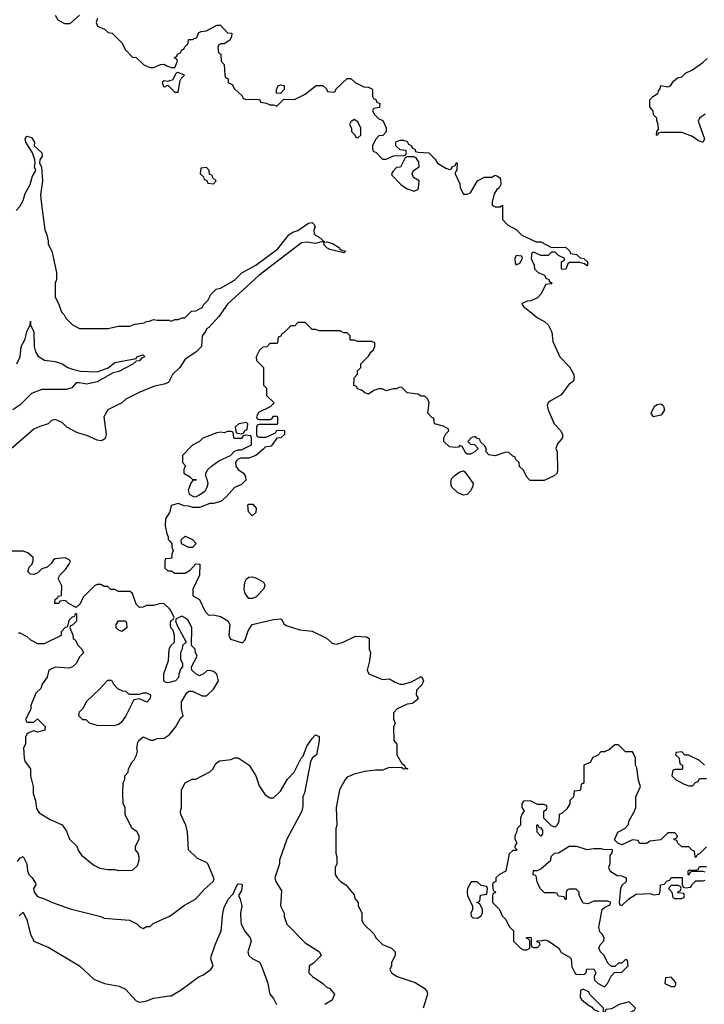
# Model space of a CAD drawing. Header units: inches. Extents: x 2348352 to 2479776, y 460422 to 613655.
# Tile 512 of 590: x 2439149 to 2443038, y 578412 to 584006. Entities that reach past the tile are written whole.
import ezdxf

# ---------------------------------------------------------------- set-up
doc = ezdxf.new("R2010")
doc.units = ezdxf.units.IN
doc.header["$MEASUREMENT"] = 0
for name, color, linetype in [('C4537', 7, 'Continuous'), ('C4538', 7, 'Continuous'), ('C4547', 7, 'Continuous'), ('C4548', 7, 'Continuous')]:
    doc.layers.add(name, color=color, linetype=linetype)

msp = doc.modelspace()

# ---------------------------------------------------------------- linework, layer by layer
at = {"layer": 'C4537', "color": 4}
for points, elevation in [([(2439284, 580000), (2439294, 579990), (2439292, 579970), (2439250, 579958), (2439230, 579966), (2439203.6, 579956.4), (2439190, 579946), (2439182, 579930), (2439182, 579890), (2439171.6, 579868.4), (2439174.8, 579810), (2439181, 579790), (2439211, 579750), (2439211, 579710), (2439226.8, 579650), (2439226.8, 579610), (2439238.8, 579570), (2439245.2, 579525.2), (2439259.8, 579499.8), (2439322, 579462), (2439390, 579432), (2439415.3, 579395.3), (2439432, 579350), (2439474, 579310), (2439483.6, 579283.6), (2439499.6, 579259.6), (2439570, 579202), (2439605.4, 579185.4), (2439650, 579178), (2439690, 579178), (2439710, 579172), (2439790, 579174), (2439819, 579201), (2439828.4, 579231.6), (2439828.7, 579250), (2439822, 579270), (2439808, 579290), (2439808, 579310), (2439828, 579350), (2439828, 579370), (2439814, 579394), (2439788, 579410), (2439748.9, 579488.9), (2439748, 579530), (2439738, 579550), (2439735.3, 579610), (2439738, 579670), (2439746, 579690), (2439746, 579710), (2439766, 579730), (2439768, 579750), (2439788, 579790), (2439799.3, 579800.7), (2439813.2, 579826.8), (2439819, 579850), (2439815.3, 579870), (2439820.4, 579899.6), (2439826, 579910), (2439850, 579931.3), (2439892.7, 579912.7), (2439910, 579912), (2439930, 579922), (2439970, 579924.7), (2439998, 579942), (2440000, 579944.4)], 72), ([(2439703.4, 580000), (2439685.4, 579994.6), (2439590, 579995.3), (2439576, 580000)], 72), ([(2439136.5, 579223.5), (2439150, 579242), (2439170, 579252), (2439190.5, 579210), (2439194, 579170), (2439200.7, 579150), (2439221, 579130), (2439239.6, 579099.6), (2439242, 579090), (2439227.3, 579070), (2439231.3, 579050), (2439250, 579024.7), (2439290, 579011.3), (2439330, 578991.3), (2439435.3, 578955.3), (2439610.9, 578910.9), (2439630, 578902), (2439774, 578890), (2439814, 578870), (2439834, 578850), (2439850, 578842), (2439870, 578854), (2439890, 578854), (2439908.4, 578871.6), (2440000, 578913.4)], 68), ([(2439146, 578914), (2439170, 578934.8), (2439190, 578892), (2439210.7, 578810), (2439230, 578771.3), (2439314.4, 578734.4), (2439490, 578630.8), (2439570, 578554.8), (2439630.4, 578530.4), (2439714.2, 578514.2), (2439750, 578497.3), (2439810, 578430.8), (2439830, 578424.9), (2439866, 578430), (2439910, 578446.8), (2440000, 578459.6)], 64)]:
    msp.add_lwpolyline(points, dxfattribs=dict(at, elevation=elevation))
at = {"layer": 'C4538', "color": 4}
for points, elevation in [([(2439351.1, 584031.1), (2439365.4, 584005.4), (2439403.6, 583983.6), (2439436.4, 583983.6), (2439488.4, 584031.6)], 72), ([(2439592, 584012), (2439584.7, 583990), (2439592, 583970), (2439631.6, 583951.6), (2439652.7, 583932.7), (2439674, 583930), (2439730, 583874), (2439750, 583834), (2439790, 583794), (2439811.6, 583791.6), (2439854, 583750), (2439890, 583734), (2439910, 583734), (2439950, 583752), (2439970, 583754), (2439983.6, 583743.6), (2440000, 583737.6)], 72), ([(2440000, 583657.7), (2439990, 583655.3), (2439970, 583659), (2439958, 583650), (2439966.4, 583626.4), (2439974.6, 583625.4), (2439990, 583634), (2440000, 583624)], 72), ([(2439130, 582922), (2439150, 582944.7), (2439170, 582978), (2439181.3, 583018.7), (2439209.4, 583070), (2439223, 583117), (2439242, 583150), (2439234, 583170), (2439238, 583190), (2439235.3, 583210), (2439222.7, 583250), (2439183.7, 583310), (2439181.2, 583330), (2439190, 583344.7), (2439215.9, 583335.9), (2439234, 583310), (2439231, 583290), (2439274.8, 583250), (2439277.3, 583230), (2439264.7, 583210), (2439262, 583190), (2439274, 583170), (2439279.3, 583090), (2439268.2, 583010), (2439271.1, 582971.1), (2439291.6, 582811.6), (2439303.6, 582783.6), (2439312, 582750), (2439312, 582730), (2439331.6, 582691.6), (2439358, 582570), (2439358, 582530), (2439351.6, 582508.4), (2439351.3, 582430), (2439370, 582394), (2439386.4, 582346.4), (2439402, 582330), (2439412, 582310), (2439450, 582272), (2439490, 582251.3), (2439650, 582251.3), (2439710, 582264.7), (2439774.6, 582265.4), (2439803.1, 582276.9), (2439856.4, 582283.6), (2439870, 582292), (2439887.3, 582292.7), (2439910, 582302), (2439930, 582298), (2439998, 582298), (2440000, 582297.3)], 68), ([(2439133.2, 582050), (2439151.6, 582090), (2439158.4, 582150), (2439180.9, 582190), (2439190, 582234), (2439208, 582270), (2439210, 582294), (2439210.9, 582270.9), (2439230, 582234), (2439230.8, 582150), (2439239.8, 582119.8), (2439254.8, 582094.8), (2439290, 582071.3), (2439350, 582064.7), (2439390, 582051), (2439422, 582030), (2439450, 582020.7), (2439494, 582010), (2439590, 582004.4), (2439651.9, 582028.1), (2439690, 582057.6), (2439810, 582082), (2439815.3, 582090), (2439850, 582102), (2439856, 582096), (2439858, 582090), (2439839.8, 582080.2), (2439830, 582067.3), (2439810, 582065.2), (2439791.8, 582048.2), (2439712.8, 582007.3), (2439681.1, 581998.9), (2439590, 581947.6), (2439530, 581935.8), (2439490, 581943.7), (2439470, 581942.7), (2439444.9, 581915.1), (2439415.3, 581904.7), (2439276, 581904), (2439216.9, 581883.1), (2439150, 581815.3), (2439110, 581788.7)], 64), ([(2440000, 581956.2), (2439994.4, 581945.6), (2439970, 581935.3), (2439915.3, 581924.7), (2439830.9, 581889.1), (2439752, 581850), (2439730, 581829), (2439650, 581788.7), (2439627.3, 581750), (2439640.7, 581650), (2439634, 581626), (2439622, 581618), (2439610, 581614), (2439590, 581617.2), (2439530, 581644), (2439478, 581658), (2439418, 581690), (2439390, 581718), (2439350, 581734), (2439330, 581728), (2439310.7, 581709.3), (2439264.5, 581695.5), (2439230, 581679), (2439058, 581530)], 68), ([(2440000, 581206.7), (2439978, 581170), (2439976, 581130), (2439984.7, 581084.7), (2439992.7, 581067.3), (2439992.7, 581052.7), (2440000, 581044.9)], 72), ([(2440000, 580658), (2439970, 580688), (2439950, 580688.7), (2439910, 580678), (2439870, 580678), (2439850, 580668), (2439830, 580666), (2439810, 580686), (2439790, 580746), (2439776.4, 580756.4), (2439710, 580758), (2439690, 580768), (2439668, 580768), (2439650, 580786), (2439630, 580786), (2439610, 580798), (2439590, 580798), (2439574, 580790), (2439510, 580726), (2439492.7, 580687.3), (2439470, 580666), (2439426, 580690), (2439410, 580706), (2439378, 580702), (2439371.1, 580688.9), (2439348.4, 580688.4), (2439350, 580714), (2439362, 580718), (2439368.4, 580731.6), (2439386, 580734), (2439388, 580790), (2439368.4, 580831.6), (2439378, 580850), (2439410, 580882), (2439428, 580910), (2439438, 580930), (2439430, 580938), (2439408.4, 580948.4), (2439350, 580942), (2439342, 580938), (2439330, 580918), (2439305.4, 580894.6), (2439274.8, 580885.2), (2439250, 580861.2), (2439230, 580853.2), (2439210, 580855.3), (2439195.3, 580870), (2439204, 580896), (2439218, 580910), (2439226, 580930), (2439226, 580950), (2439196.4, 580976.4), (2439170, 580986), (2439090, 580986)], 72), ([(2440000, 580945.4), (2439978, 580942), (2439974, 580930), (2439974, 580890), (2439990, 580874), (2440000, 580874)], 72), ([(2439142, 580522), (2439150, 580522), (2439190, 580502), (2439210, 580482), (2439250, 580462), (2439290, 580462), (2439386, 580510), (2439386, 580530), (2439410, 580554), (2439422, 580558), (2439430, 580594), (2439450, 580614), (2439462, 580618), (2439467.3, 580632.7), (2439472, 580632), (2439471.6, 580588.4), (2439450, 580566), (2439438, 580562), (2439434, 580550), (2439451.6, 580511.6), (2439454, 580490), (2439463.6, 580483.6), (2439482, 580450), (2439502, 580430), (2439511.6, 580408.4), (2439491.6, 580388.4), (2439470.9, 580349.1), (2439450, 580328.7), (2439430, 580322), (2439350, 580328), (2439314, 580310), (2439304.7, 580270), (2439278, 580230), (2439270, 580206), (2439241, 580179), (2439212, 580110), (2439212, 580088), (2439182, 580030), (2439190, 580014), (2439230, 580014), (2439250, 580034), (2439284, 580000)], 72), ([(2440000, 580240.7), (2439990, 580238), (2439980.4, 580240.4), (2439968, 580248), (2439968.7, 580290), (2439994.6, 580365.4), (2439998, 580430), (2440000, 580434)], 72), ([(2439576, 580000), (2439546, 580010), (2439527.3, 580027.3), (2439508.4, 580028.4), (2439486, 580050), (2439490, 580074), (2439510, 580094), (2439530, 580134), (2439600.4, 580199.6), (2439650, 580254), (2439670, 580254), (2439682, 580230), (2439705.4, 580205.4), (2439732.7, 580192.7), (2439751.6, 580191.6), (2439770, 580174), (2439830, 580174), (2439850, 580182), (2439870, 580182), (2439892, 580170), (2439890.9, 580149.1), (2439870.8, 580129.2), (2439830, 580148), (2439798, 580142), (2439750, 580048), (2439726.4, 580013.6), (2439710, 580002), (2439703.4, 580000)], 72)]:
    msp.add_lwpolyline(points, dxfattribs=dict(at, elevation=elevation))
at = {"layer": 'C4538', "color": 4, "elevation": 72}
msp.add_lwpolyline([(2439730, 580529.2), (2439710, 580538), (2439698, 580550), (2439698, 580570), (2439710, 580591.3), (2439750, 580591.3), (2439756.9, 580576.9), (2439758, 580550)], close=True, dxfattribs=at)
at = {"layer": 'C4547', "color": 4}
for points, elevation in [([(2440000, 579944.4), (2440034, 579986), (2440042.1, 580000)], 72), ([(2441277.9, 580000), (2441272.7, 579987.3), (2441274, 579910), (2441292, 579890), (2441291.3, 579830), (2441319.6, 579779.6), (2441334, 579770), (2441338, 579758), (2441354, 579750), (2441330, 579748), (2441318, 579758), (2441244.7, 579755.3), (2441210, 579742), (2441170, 579742), (2441110, 579734), (2441050, 579719), (2441010, 579702), (2440998, 579690), (2440966, 579630), (2440946, 579530), (2440951.3, 579430), (2440944.7, 579410), (2440944.7, 579270), (2440951.3, 579250), (2440951.3, 579210), (2440942, 579190), (2440942, 579150), (2440952, 579130), (2440972, 579110), (2441002, 579090), (2441050, 579034), (2441052.7, 579012.7), (2441072, 578990), (2441072.7, 578972.7), (2441092, 578930), (2441092, 578890), (2441102, 578870), (2441162, 578810), (2441172, 578790), (2441210, 578752), (2441262, 578730), (2441282, 578710), (2441282, 578690), (2441262, 578650), (2441262, 578630), (2441252, 578610), (2441262, 578590), (2441294, 578570), (2441395.3, 578535.3), (2441450, 578502), (2441463.6, 578483.6), (2441464.7, 578470), (2441441, 578390)], 72), ([(2440000, 578913.4), (2440010, 578918), (2440085.2, 578974.8), (2440148, 579010), (2440196.4, 579063.6), (2440248.7, 579110), (2440254.6, 579125.4), (2440218, 579210), (2440210, 579218), (2440160.2, 579240.2), (2440108, 579290), (2440102, 579390), (2440093.2, 579430), (2440065.2, 579490), (2440062, 579510), (2440068, 579530), (2440068.7, 579630), (2440088.9, 579671.1), (2440128.9, 579691.1), (2440150, 579692), (2440230, 579732), (2440248, 579750), (2440261.2, 579778.8), (2440284, 579796), (2440350, 579802), (2440370, 579812), (2440390, 579812), (2440452, 579770), (2440490.9, 579710.9), (2440510, 579654), (2440542.8, 579602.8), (2440570, 579584.7), (2440590, 579584.7), (2440630, 579622), (2440670, 579692), (2440708.9, 579731.1), (2440748, 579810), (2440759, 579821), (2440780.7, 579879.3), (2440810, 579922), (2440830, 579942), (2440850, 579934), (2440850.8, 579909.2), (2440834.8, 579830), (2440811.3, 579810), (2440802, 579790), (2440767.5, 579612.5), (2440758, 579590), (2440756.9, 579536.9), (2440751, 579510), (2440666, 579350), (2440624.7, 579230), (2440624.7, 579210), (2440598, 579130), (2440604.7, 579110), (2440636.9, 579056.9), (2440631.6, 578971.6), (2440651.3, 578930), (2440651.6, 578911.6), (2440666.4, 578866.4), (2440770, 578762), (2440852, 578710), (2440862, 578690), (2440816.9, 578643.1), (2440794, 578630), (2440792, 578590), (2440812, 578570), (2440870.9, 578530.9), (2440890, 578512), (2440910, 578502), (2440938, 578470), (2440924.7, 578435.3), (2440882, 578410)], 68), ([(2443050, 579306), (2443010, 579266), (2442998, 579262), (2442990, 579246), (2442986, 579250), (2442982, 579282), (2442970, 579286), (2442950, 579306), (2442910, 579306), (2442887.3, 579327.3), (2442882, 579342), (2442867.3, 579347.3), (2442867.3, 579352.7), (2442882, 579358), (2442886, 579370), (2442870, 579386), (2442830, 579386), (2442790, 579346), (2442730, 579338), (2442710, 579326), (2442670, 579326), (2442662, 579342), (2442630, 579346), (2442570, 579318), (2442547.3, 579327.3), (2442527.3, 579347.3), (2442546, 579390), (2442586, 579410), (2442607.3, 579432.7), (2442608.4, 579451.6), (2442642, 579510), (2442648, 579530), (2442648, 579590), (2442675.3, 579650), (2442663.1, 579683.1), (2442654.6, 579754.6), (2442646, 579770), (2442646, 579810), (2442636.4, 579836.4), (2442630, 579846), (2442590, 579846), (2442550, 579886), (2442530, 579886), (2442499.6, 579860.4), (2442470, 579846), (2442450, 579846), (2442432.7, 579827.3), (2442405.4, 579814.6), (2442390, 579786), (2442354, 579770), (2442352.7, 579672.7), (2442350, 579666), (2442338, 579662), (2442334, 579630), (2442330, 579626), (2442298, 579622), (2442294, 579590), (2442274, 579570), (2442274, 579550), (2442256.9, 579523.1), (2442230, 579498), (2442214, 579490), (2442211.3, 579450), (2442202, 579430), (2442190, 579418), (2442170, 579426), (2442126, 579470), (2442126, 579510), (2442142, 579518), (2442146, 579530), (2442142, 579542), (2442127.3, 579547.3), (2442090, 579548), (2442050, 579568), (2442010, 579566), (2442002, 579550), (2442002, 579530), (2442014, 579510), (2442003.6, 579496.4), (2441994, 579470), (2441994, 579430), (2441974, 579410), (2441971.6, 579388.4), (2441962, 579370), (2441962, 579350), (2441972, 579330), (2441963.6, 579316.4), (2441962, 579302), (2441974, 579290), (2441970, 579286), (2441950, 579286), (2441930, 579266), (2441911.3, 579168.7), (2441874, 579150), (2441854, 579130), (2441854, 579110), (2441838, 579102), (2441834, 579090), (2441838, 579058), (2441851.3, 579051.3), (2441850, 579046), (2441838, 579042), (2441834, 579030), (2441834, 578990), (2441874, 578950), (2441890, 578914), (2441910, 578894), (2441930, 578854), (2441954, 578830), (2441954, 578770), (2441994, 578730), (2442010, 578722), (2442030, 578722), (2442046, 578730), (2442046, 578770), (2442042, 578782), (2442027.3, 578787.3), (2442028, 578792), (2442050, 578794), (2442054, 578790), (2442054, 578750), (2442058, 578738), (2442070, 578734), (2442090, 578734), (2442106, 578750), (2442102, 578762), (2442087.3, 578767.3), (2442090, 578774), (2442110, 578772), (2442130, 578778), (2442150, 578772), (2442210.7, 578730.7), (2442225.4, 578705.4), (2442270, 578682), (2442282, 578670), (2442285.4, 578625.4), (2442302, 578590), (2442310, 578582), (2442356.4, 578583.6), (2442367.3, 578592.7), (2442370, 578612), (2442410, 578614), (2442422, 578590), (2442412, 578570), (2442414, 578550), (2442434, 578530), (2442470, 578512), (2442488, 578530), (2442508.4, 578571.6), (2442527.3, 578592.7), (2442570, 578594), (2442606, 578630), (2442602, 578662), (2442590, 578666), (2442570, 578646), (2442550, 578646), (2442530, 578626), (2442510, 578626), (2442490, 578646), (2442468, 578690), (2442448, 578710), (2442438, 578730), (2442446, 578750), (2442467.3, 578772.7), (2442468, 578790), (2442458, 578810), (2442444, 578824), (2442439, 578850), (2442458, 578950), (2442470, 578962), (2442502, 578978), (2442506, 578990), (2442490, 578998), (2442410, 578998), (2442376.9, 578983.1), (2442350, 578986), (2442326, 579030), (2442326, 579050), (2442310, 579066), (2442270, 579066), (2442258, 579062), (2442254, 579050), (2442254, 579010), (2442250, 579006), (2442242, 579022), (2442210, 579026), (2442202, 579042), (2442190, 579046), (2442130, 579046), (2442107.3, 579067.3), (2442100.4, 579080.4), (2442088.4, 579108.4), (2442082, 579142), (2442066, 579150), (2442067.3, 579172.7), (2442090, 579172), (2442110, 579182), (2442166, 579230), (2442168.7, 579251.3), (2442186, 579270), (2442210, 579272), (2442270, 579311.3), (2442310.9, 579310.9), (2442370, 579292), (2442410, 579298), (2442450, 579298), (2442470, 579292), (2442510, 579294), (2442514, 579290), (2442512.7, 579272.7), (2442502, 579258), (2442502, 579210), (2442494, 579190), (2442502, 579170), (2442543.6, 579143.6), (2442570, 579142), (2442594, 579130), (2442594, 579110), (2442570, 579086), (2442562, 579070), (2442554, 578990), (2442558, 578978), (2442570, 578974), (2442608.9, 579011.1), (2442650, 579038), (2442730, 579042), (2442750, 579034), (2442782, 579038), (2442787.3, 579052.7), (2442788, 579090), (2442810, 579094), (2442827.3, 579112.7), (2442842, 579118), (2442850, 579132), (2442912.7, 579132.7), (2442912.7, 579092.7), (2442918, 579078), (2442930, 579074), (2442962, 579078), (2442966, 579090), (2442990, 579114), (2443030, 579114), (2443042, 579118)], 76), ([(2443038, 579770), (2443010, 579798), (2442947.3, 579827.3), (2442928, 579828), (2442910, 579846), (2442878, 579842), (2442874, 579830), (2442894, 579810), (2442898, 579778), (2442914, 579770), (2442914, 579750), (2442910, 579746), (2442870, 579746), (2442858, 579742), (2442854, 579710), (2442874, 579690), (2442923.6, 579663.6), (2442950, 579654), (2442970, 579654), (2442987.3, 579672.7), (2443002, 579678), (2443010, 579694), (2443050, 579694)], 76), ([(2443042, 579162), (2443030, 579166), (2442970, 579166), (2442958, 579162), (2442950, 579146), (2442946, 579150), (2442946, 579170), (2442950, 579174), (2442990, 579174), (2443002, 579178), (2443010, 579194), (2443050, 579194)], 76), ([(2440000, 578459.6), (2440010, 578461), (2440065.6, 578494.4), (2440168, 578570), (2440190, 578578), (2440235.3, 578610), (2440248, 578630), (2440235.3, 578670), (2440239, 578690), (2440259, 578750), (2440293.2, 578830), (2440302.7, 578930), (2440310, 578962), (2440334, 579010), (2440361.2, 579038.8), (2440385.2, 579090), (2440390, 579096), (2440410, 579094.8), (2440413.4, 579090), (2440410, 579058), (2440391.3, 579030), (2440401, 579010), (2440410.6, 578970.6), (2440404, 578930), (2440404.5, 578884.5), (2440406.8, 578870), (2440426, 578830), (2440458, 578790), (2440464.7, 578770), (2440444.7, 578710), (2440451.3, 578690), (2440470, 578671.3), (2440511.1, 578651.1), (2440518.8, 578638.8), (2440556.8, 578536.8), (2440570.8, 578470), (2440590, 578444.7), (2440607.3, 578410)], 64)]:
    msp.add_lwpolyline(points, dxfattribs=dict(at, elevation=elevation))
at = {"layer": 'C4547', "color": 4, "elevation": 76}
for points in [[(2442110, 579368), (2442088, 579390), (2442086, 579430), (2442090, 579434), (2442098, 579418), (2442110, 579414), (2442119.6, 579399.6), (2442119.6, 579380.4)], [(2441747.3, 579107.3), (2441712.7, 579107.3), (2441692, 579070), (2441691.3, 579050), (2441692, 579030), (2441722, 578970), (2441722, 578950), (2441712, 578930), (2441712.7, 578912.7), (2441723.6, 578903.6), (2441750, 578902), (2441770, 578914), (2441778, 578930), (2441778, 578950), (2441762, 578982), (2441746, 578990), (2441762, 578998), (2441767.3, 579032.7), (2441802, 579038), (2441806, 579070), (2441802, 579082), (2441770, 579086)], [(2442890, 579086), (2442850, 579086), (2442834, 579070), (2442854, 579050), (2442858, 579018), (2442870, 579014), (2442910, 579014), (2442922, 579018), (2442926, 579030), (2442922, 579042), (2442890, 579046), (2442886, 579050), (2442902, 579058), (2442906, 579070), (2442902, 579082)], [(2442850, 578566), (2442818, 578562), (2442814, 578530), (2442850, 578514), (2442870, 578514), (2442876.4, 578523.6), (2442876.4, 578536.4)], [(2442350, 578498), (2442334, 578490), (2442332, 578450), (2442339.6, 578439.6), (2442374, 578410), (2442396.9, 578396.9), (2442410, 578382), (2442432.7, 578372.7), (2442494, 578310), (2442510, 578302), (2442530, 578302), (2442546, 578310), (2442588.7, 578351.3), (2442642, 578378), (2442646, 578390), (2442610, 578426), (2442554, 578410), (2442510, 578386), (2442478, 578382), (2442472.7, 578367.3), (2442466, 578366), (2442466, 578390), (2442387.3, 578467.3), (2442382, 578482)]]:
    msp.add_lwpolyline(points, close=True, dxfattribs=at)
at = {"layer": 'C4548', "color": 4}
for points, elevation in [([(2440000, 583737.6), (2440010, 583734), (2440030, 583734), (2440046, 583770), (2440042, 583782), (2440026, 583790), (2440042, 583798), (2440046, 583810), (2440062, 583818), (2440070, 583834), (2440082, 583838), (2440087.3, 583852.7), (2440106, 583870), (2440107.3, 583892.7), (2440130, 583894), (2440155.3, 583904.7), (2440167.3, 583932.7), (2440180.4, 583939.6), (2440210, 583942), (2440270, 583974), (2440290, 583974), (2440330, 583932), (2440354, 583930), (2440352, 583910), (2440342, 583890), (2440310, 583868.7), (2440292, 583868), (2440278, 583862), (2440274, 583850), (2440278, 583818), (2440292, 583810), (2440294, 583770), (2440311.6, 583751.6), (2440314, 583690), (2440318, 583678), (2440334, 583670), (2440334, 583650), (2440356.9, 583636.9), (2440370, 583614), (2440412.7, 583572.7), (2440418, 583558), (2440430, 583554), (2440507.3, 583552.7), (2440514, 583550), (2440518, 583538), (2440551.6, 583531.6), (2440570, 583522), (2440590, 583522), (2440610, 583514), (2440650, 583554), (2440710, 583552), (2440770, 583582), (2440832.7, 583632.7), (2440871.6, 583631.6), (2440892.7, 583612.7), (2440898, 583598), (2440930, 583594), (2440942, 583598), (2440947.3, 583612.7), (2441008.9, 583671.1), (2441030, 583672), (2441054, 583650), (2441103.6, 583623.6), (2441130, 583622), (2441150, 583614), (2441154, 583610), (2441154, 583570), (2441158, 583558), (2441172.7, 583552.7), (2441178, 583538), (2441194, 583530), (2441192.7, 583507.3), (2441158, 583502), (2441154, 583490), (2441162, 583470), (2441190, 583442), (2441212.7, 583432.7), (2441231.6, 583391.6), (2441231.3, 583368.7), (2441212.7, 583347.3), (2441190, 583346), (2441170, 583326), (2441154, 583290), (2441154, 583270), (2441158, 583258), (2441172.7, 583252.7), (2441210, 583214), (2441230, 583214), (2441272.7, 583232.7), (2441330, 583234), (2441342, 583238), (2441346, 583250), (2441342, 583262), (2441310, 583266), (2441286, 583290), (2441286, 583310), (2441290, 583314), (2441310, 583322), (2441330, 583322), (2441350, 583314), (2441358, 583298), (2441374, 583290), (2441378, 583278), (2441394, 583270), (2441398, 583258), (2441412.7, 583252.7), (2441474, 583250), (2441510, 583214), (2441522, 583190), (2441570, 583162), (2441590, 583154), (2441602, 583158), (2441606, 583170), (2441622, 583178), (2441630, 583194), (2441634, 583190), (2441632.7, 583152.7), (2441622, 583138), (2441622, 583130), (2441650, 583074), (2441652, 583050), (2441670, 583014), (2441690, 583014), (2441710, 583022), (2441750, 583091.3), (2441790, 583112), (2441830, 583112), (2441850, 583122), (2441859.6, 583119.6), (2441874, 583110), (2441879.6, 583099.6), (2441882, 583070), (2441872, 583050), (2441859.6, 583040.4), (2441843.6, 583016.4), (2441832, 582970), (2441832.7, 582952.7), (2441850, 582942), (2441878, 582942), (2441891.3, 582951.3), (2441891.3, 582871.3), (2441919.6, 582839.6), (2441970, 582814), (2442002, 582782), (2442083.6, 582743.6), (2442110, 582744.7), (2442170, 582712), (2442250, 582714), (2442274, 582690), (2442278, 582678), (2442311.3, 582671.3), (2442332.7, 582652.7), (2442354, 582650), (2442374, 582630), (2442374, 582610), (2442370, 582608), (2442358, 582618), (2442330, 582626), (2442272.7, 582627.3), (2442262, 582618), (2442251.1, 582588.9), (2442230, 582586), (2442226, 582590), (2442226, 582630), (2442242, 582638), (2442246, 582650), (2442210, 582666), (2442190, 582686), (2442170, 582686), (2442150, 582666), (2442110, 582666), (2442070, 582686), (2442058, 582682), (2442054, 582650), (2442071.6, 582611.6), (2442074, 582590), (2442094, 582570), (2442130, 582554), (2442138, 582538), (2442154, 582530), (2442158, 582518), (2442174, 582510), (2442170, 582506), (2442138, 582502), (2442110, 582446), (2442090, 582426), (2442051.6, 582408.4), (2442032.7, 582407.3), (2442004.7, 582395.3), (2442002, 582390), (2442014, 582370), (2442026, 582366), (2442090, 582312), (2442130.9, 582290.9), (2442150, 582272), (2442171, 582230), (2442178, 582178), (2442218, 582090), (2442272.8, 582032.8), (2442296, 581990), (2442298, 581970), (2442292, 581950), (2442270, 581935.3), (2442225.1, 581874.9), (2442162, 581838), (2442151.1, 581828.9), (2442145.4, 581814.6), (2442151, 581790), (2442184.7, 581710), (2442222, 581670), (2442231.6, 581648.4), (2442232, 581630), (2442203.6, 581596.4), (2442194, 581570), (2442202, 581550), (2442204.7, 581450), (2442202, 581430), (2442185.4, 581414.6), (2442127.3, 581387.3), (2442048.4, 581388.4), (2442030, 581406), (2442010, 581446), (2441987.3, 581467.3), (2441986, 581490), (2441967.3, 581507.3), (2441962, 581522), (2441950, 581526), (2441927.3, 581547.3), (2441910, 581548), (2441850, 581529), (2441814, 581534), (2441798, 581550), (2441798, 581570), (2441790, 581586), (2441767.3, 581607.3), (2441762, 581622), (2441747.3, 581627.3), (2441738, 581638), (2441714, 581630), (2441694, 581610), (2441710, 581594), (2441732.7, 581592.7), (2441754, 581570), (2441734, 581550), (2441710, 581538), (2441690, 581538), (2441683.1, 581543.1), (2441662, 581582), (2441650, 581586), (2441642, 581578), (2441625.4, 581574.6), (2441590, 581579), (2441558, 581610), (2441558, 581630), (2441570, 581654), (2441586, 581670), (2441582, 581682), (2441556.4, 581696.4), (2441506, 581710), (2441502, 581742), (2441490, 581746), (2441468, 581770), (2441475.3, 581830), (2441468, 581850), (2441450, 581868), (2441430, 581868), (2441410, 581878), (2441350, 581886), (2441318, 581918), (2441303.6, 581916.4), (2441290, 581908), (2441270, 581908), (2441230, 581898), (2441208.4, 581908.4), (2441188.4, 581908.4), (2441160.7, 581899.3), (2441130, 581878), (2441110, 581886), (2441090, 581902), (2441068.4, 581908.4), (2441062, 581922), (2441047.3, 581927.3), (2441048.4, 581971.6), (2441067.3, 581992.7), (2441068.4, 582011.6), (2441086, 582030), (2441086, 582050), (2441130, 582094), (2441143.1, 582116.9), (2441158, 582130), (2441166, 582150), (2441166, 582170), (2441150, 582178), (2441070, 582178), (2441050, 582186), (2441030, 582186), (2441026, 582190), (2441026, 582210), (2441010, 582226), (2440990, 582226), (2440970, 582238), (2440850, 582238), (2440830, 582246), (2440810, 582246), (2440770, 582286), (2440730, 582286), (2440712.7, 582267.3), (2440690, 582266), (2440650, 582226), (2440638, 582222), (2440632.7, 582207.3), (2440618, 582202), (2440614, 582170), (2440610, 582166), (2440570, 582166), (2440552.7, 582147.3), (2440530, 582146), (2440511.6, 582128.4), (2440492, 582090), (2440494, 582070), (2440534, 582030), (2440534, 581930), (2440551.6, 581911.6), (2440552, 581870), (2440594, 581830), (2440572.7, 581807.3), (2440505.4, 581774.6), (2440494, 581750), (2440498, 581738), (2440510, 581734), (2440570, 581734), (2440582, 581738), (2440590, 581754), (2440610, 581754), (2440614, 581750), (2440614, 581710), (2440610, 581706), (2440510, 581706), (2440498, 581702), (2440494, 581690), (2440494, 581650), (2440498, 581638), (2440510, 581634), (2440550, 581634), (2440602, 581658), (2440610, 581674), (2440652.7, 581672.7), (2440654, 581650), (2440632, 581630), (2440610, 581628), (2440577.3, 581582.7), (2440542, 581578), (2440538, 581570), (2440490.4, 581529.6), (2440450, 581514), (2440405.4, 581514.6), (2440390.8, 581509.2), (2440380.7, 581499.3), (2440376, 581490), (2440377.3, 581470), (2440390, 581451), (2440421, 581430), (2440432, 581410), (2440434, 581390), (2440410, 581366), (2440370, 581348), (2440323.6, 581296.4), (2440291.6, 581268.4), (2440250, 581258), (2440230, 581258), (2440170, 581235.3), (2440130, 581235.3), (2440110, 581242), (2440083.1, 581243.1), (2440050, 581258), (2440010, 581246), (2440002, 581210), (2440000, 581206.7)], 72), ([(2443042, 583470), (2443010, 583446), (2443002, 583430), (2443038, 583330), (2443030, 583308), (2443000.2, 583320.2), (2442970, 583342), (2442910, 583366), (2442790, 583366), (2442778, 583362), (2442770, 583348), (2442766, 583350), (2442768.4, 583371.6), (2442778, 583382), (2442775.3, 583410), (2442767.3, 583432.7), (2442767.3, 583447.3), (2442750, 583466), (2442747.3, 583487.3), (2442728, 583510), (2442728.4, 583551.6), (2442746, 583570), (2442774, 583586), (2442778, 583602), (2442787.3, 583612.7), (2442790, 583632), (2442830, 583624.7), (2442846, 583630), (2442863.1, 583656.9), (2442884.7, 583675.3), (2442910, 583682), (2442930, 583702), (2442970, 583722), (2443030, 583762), (2443054.6, 583785.4)], 72), ([(2440000, 583624), (2440030, 583594), (2440050, 583594), (2440060.4, 583659.6), (2440067.3, 583672.7), (2440086, 583690), (2440050, 583706), (2440038, 583702), (2440018, 583662), (2440000, 583657.7)], 72), ([(2440000, 582297.3), (2440010, 582294), (2440030, 582302), (2440050, 582302), (2440072.7, 582312.7), (2440087.3, 582312.7), (2440126, 582350), (2440150, 582352), (2440186, 582370), (2440194, 582386), (2440218, 582410), (2440234.6, 582445.4), (2440264.7, 582475.3), (2440290, 582481), (2440350, 582514.8), (2440373.2, 582530), (2440411.7, 582568.3), (2440490, 582610.7), (2440616.1, 582703.9), (2440677.2, 582782.8), (2440701.5, 582798.5), (2440730, 582808), (2440790, 582850.5), (2440810, 582853.4), (2440822, 582842), (2440827.3, 582830), (2440820.7, 582810), (2440822.8, 582790), (2440830, 582781), (2440850.7, 582770.7), (2440882, 582742), (2440896.4, 582743.6), (2440930, 582733.4), (2440966, 582710), (2440965.4, 582705.4), (2440976.9, 582696.9), (2441002, 582690), (2440990, 582682), (2440910, 582700.9), (2440894, 582710), (2440875.3, 582730), (2440878, 582738), (2440870, 582746), (2440830, 582734), (2440782.5, 582742.5), (2440750, 582738.4), (2440507.2, 582552.8), (2440330.6, 582390), (2440280.5, 582319.5), (2440223.4, 582256.6), (2440211.3, 582250), (2440205.5, 582234.5), (2440186, 582210), (2440182, 582150), (2440150, 582118), (2440090, 582078), (2440058, 582030), (2440018, 581990), (2440000, 581956.2)], 68), ([(2440000, 581044.9), (2440014, 581030), (2440014, 581010), (2440022, 580990), (2440014, 580970), (2440012.7, 580947.3), (2440000, 580945.4)], 72), ([(2440000, 580874), (2440010, 580874), (2440030, 580862), (2440090, 580862), (2440120.4, 580879.6), (2440150, 580914), (2440172, 580912), (2440171.3, 580850), (2440132, 580770), (2440132.7, 580732.7), (2440170, 580712), (2440203.6, 580643.6), (2440222, 580622), (2440250, 580624.7), (2440290, 580616), (2440331.1, 580591.1), (2440342, 580570), (2440338, 580510), (2440346, 580486), (2440414, 580466), (2440430, 580482), (2440447, 580533), (2440469.4, 580570.6), (2440590, 580597.3), (2440630, 580602), (2440638, 580598), (2440650, 580574), (2440663.6, 580563.6), (2440739.6, 580539.6), (2440810, 580532), (2440891.6, 580491.6), (2440923.6, 580463.6), (2440939.6, 580459.6), (2440950, 580458), (2440986, 580470), (2441056.4, 580503.6), (2441119.6, 580499.6), (2441134, 580490), (2441134, 580430), (2441142, 580410), (2441136.9, 580363.1), (2441122, 580310), (2441132, 580290), (2441210, 580258), (2441250, 580262), (2441282, 580242), (2441310, 580231.3), (2441330, 580231.3), (2441375.3, 580244.7), (2441430, 580274), (2441439.6, 580259.6), (2441442, 580250), (2441432.7, 580227.3), (2441403.6, 580196.4), (2441402, 580170), (2441411.6, 580151.6), (2441410, 580146), (2441379.6, 580120.4), (2441350, 580118), (2441294, 580090), (2441272.7, 580067.3), (2441272.7, 580032.7), (2441282, 580010), (2441277.9, 580000)], 72), ([(2440000, 580434), (2440008, 580450), (2440028, 580470), (2440028.7, 580510), (2440019, 580539), (2440008.7, 580550), (2440006, 580570), (2440008.7, 580591.3), (2440022, 580598), (2440026, 580610), (2440008, 580650), (2440000, 580658)], 72), ([(2440042.1, 580000), (2440063.2, 580036.8), (2440078, 580050), (2440068.4, 580091.6), (2440068, 580130), (2440098, 580182), (2440110, 580191.3), (2440130, 580191.3), (2440185.4, 580165.4), (2440210, 580164.7), (2440250, 580202), (2440279, 580250), (2440270, 580288), (2440250, 580302), (2440230, 580308), (2440212.7, 580307.3), (2440194, 580290), (2440170, 580278), (2440148.9, 580288.9), (2440128, 580310), (2440126, 580330), (2440158, 580390), (2440148, 580410), (2440146, 580430), (2440126, 580450), (2440128, 580550), (2440108, 580590), (2440100.4, 580600.4), (2440070, 580618), (2440038, 580602), (2440034, 580590), (2440043.6, 580563.6), (2440094, 580470), (2440074, 580450), (2440072, 580430), (2440062, 580410), (2440062, 580370), (2440074, 580350), (2440074, 580330), (2440063.6, 580316.4), (2440052.7, 580287.3), (2440051.6, 580268.4), (2440034, 580250), (2440000, 580240.7)], 72)]:
    msp.add_lwpolyline(points, dxfattribs=dict(at, elevation=elevation))
at = {"layer": 'C4548', "color": 4, "elevation": 72}
for points in [[(2440630, 583586), (2440608.9, 583588.9), (2440608, 583610), (2440618, 583630), (2440630, 583636), (2440651.6, 583631.6), (2440652, 583610)], [(2441050, 583438), (2441030, 583426), (2441022, 583410), (2441034, 583390), (2441034, 583370), (2441052.7, 583352.7), (2441058, 583338), (2441070, 583334), (2441086, 583350), (2441086, 583390), (2441070, 583426)], [(2441390, 583226), (2441350, 583226), (2441338, 583222), (2441312.7, 583167.3), (2441290, 583166), (2441270, 583146), (2441262, 583130), (2441263.6, 583123.6), (2441314, 583070), (2441347.1, 583047.1), (2441390, 583032), (2441410, 583042), (2441415.3, 583050), (2441418, 583090), (2441386, 583110), (2441378, 583130), (2441386, 583150), (2441418, 583170), (2441416.4, 583196.4), (2441402, 583222)], [(2440210, 583166), (2440178, 583162), (2440174, 583130), (2440192.7, 583112.7), (2440198, 583098), (2440212.7, 583092.7), (2440218, 583078), (2440250, 583074), (2440266, 583090), (2440247.3, 583107.3), (2440242, 583122), (2440227.3, 583127.3), (2440226, 583150)], [(2441970, 582666), (2441962, 582650), (2441963.6, 582623.6), (2441970, 582614), (2441990, 582622), (2442006, 582650), (2442002, 582662)], [(2442750, 581749), (2442735.3, 581770), (2442755.3, 581810), (2442770, 581818.8), (2442790, 581822.8), (2442798.5, 581818.5), (2442806, 581810), (2442811, 581790), (2442801, 581770), (2442790, 581759)], [(2440438, 581718), (2440394, 581710), (2440374, 581690), (2440378, 581658), (2440410, 581654), (2440422, 581658), (2440427.3, 581672.7), (2440442, 581678), (2440446, 581710)], [(2440350, 581666), (2440330, 581666), (2440310, 581658), (2440290, 581662), (2440270, 581658), (2440190, 581628), (2440170.9, 581609.1), (2440130, 581588), (2440074, 581530), (2440074, 581490), (2440092, 581472), (2440082, 581450), (2440082, 581430), (2440114, 581410), (2440130, 581394), (2440150, 581394), (2440154, 581390), (2440132, 581388), (2440123.6, 581376.4), (2440106.4, 581333.6), (2440111.1, 581311.1), (2440136.9, 581296.9), (2440150, 581296), (2440170, 581306), (2440202, 581330), (2440214, 581350), (2440219, 581370), (2440214.6, 581394.6), (2440206, 581410), (2440206, 581430), (2440218, 581450), (2440238, 581470), (2440280.2, 581499.8), (2440346, 581530), (2440370, 581554), (2440390, 581562), (2440410, 581562), (2440466, 581590), (2440466, 581630), (2440462, 581642), (2440430, 581646), (2440418, 581642), (2440410, 581626), (2440370, 581626), (2440366, 581630), (2440362, 581662)], [(2441670, 581304), (2441638.6, 581318.6), (2441604, 581350), (2441599, 581370), (2441602.7, 581397.3), (2441622, 581418), (2441650, 581438), (2441670, 581442), (2441676.9, 581436.9), (2441724.7, 581370), (2441721, 581350), (2441710.7, 581329.3), (2441690, 581308.7)], [(2440470, 581188), (2440448.7, 581210), (2440446, 581250), (2440450, 581254), (2440472.7, 581252.7), (2440491.6, 581231.6), (2440490, 581206)], [(2440110, 581008), (2440068.4, 581028.4), (2440066, 581050), (2440090, 581071.3), (2440130, 581052), (2440152, 581030), (2440130, 581008)], [(2440450, 580718), (2440430, 580746), (2440424, 580770), (2440428.7, 580810), (2440438, 580830), (2440450, 580838), (2440470, 580841), (2440493.7, 580833.7), (2440534, 580810), (2440539.6, 580799.6), (2440542, 580790), (2440534, 580770), (2440490, 580726), (2440470, 580718)]]:
    msp.add_lwpolyline(points, close=True, dxfattribs=at)

doc.saveas('drawing.dxf')
